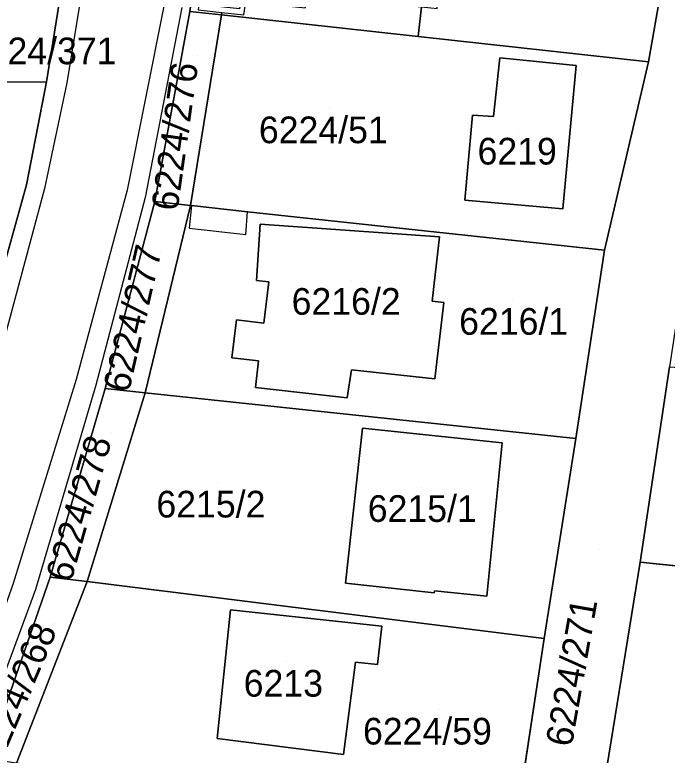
# Model space of a CAD drawing. Extents: x -266199 to -261993, y -1239047 to -1235108.
# Drawn here: x -263767.5 to -263718.6, y -1236139.4 to -1236083.9 of the extents above; entities that cross this region are included whole.
import ezdxf

# ---------------------------------------------------------------- set-up
doc = ezdxf.new("R2010")
doc.units = 0
for name, color, linetype in [('body_kn', 7, 'Continuous'), ('kladpar_druhypozemkov', 7, 'Continuous'), ('kladpar_hranice', 7, 'Continuous'), ('kladpar_parcelnecisla', 7, 'Continuous'), ('kladpar_plochy', 7, 'Continuous'), ('zappar_hrandruhpozemk', 7, 'Continuous')]:
    doc.layers.add(name, color=color, linetype=linetype)

msp = doc.modelspace()

# ---------------------------------------------------------------- linework, layer by layer
at = {"layer": 'body_kn'}
for p, q in [((-263752, -1236083.86), (-263752, -1236083.86)), ((-263752, -1236083.86), (-263752, -1236083.86)), ((-263737.25, -1236085.49), (-263737.25, -1236085.49)), ((-263731.13, -1236087.08), (-263731.13, -1236087.08)), ((-263719.97, -1236087.39), (-263719.97, -1236087.39)), ((-263719.97, -1236087.39), (-263719.97, -1236087.39)), ((-263725.39, -1236087.66), (-263725.39, -1236087.66)), ((-263725.39, -1236087.66), (-263725.39, -1236087.66)), ((-263765.12, -1236088.88), (-263765.12, -1236088.88)), ((-263763.6, -1236088.95), (-263763.6, -1236088.95)), ((-263733.17, -1236091.39), (-263733.17, -1236091.39)), ((-263731.6, -1236091.47), (-263731.6, -1236091.47)), ((-263766.64, -1236096.61), (-263766.64, -1236096.61)), ((-263765.27, -1236096.87), (-263765.27, -1236096.87)), ((-263759.07, -1236097), (-263759.07, -1236097)), ((-263757.73, -1236097.54), (-263757.73, -1236097.54)), ((-263757.01, -1236097.86), (-263757.01, -1236097.86)), ((-263733.74, -1236097.75), (-263733.74, -1236097.75)), ((-263754.33, -1236098.15), (-263754.33, -1236098.15)), ((-263754.33, -1236098.15), (-263754.33, -1236098.15)), ((-263754.25, -1236098.16), (-263754.25, -1236098.16)), ((-263754.25, -1236098.16), (-263754.25, -1236098.16)), ((-263726.41, -1236098.4), (-263726.41, -1236098.4)), ((-263750.06, -1236098.63), (-263750.06, -1236098.63)), ((-263749.11, -1236099.55), (-263749.11, -1236099.55)), ((-263754.44, -1236099.85), (-263754.44, -1236099.85)), ((-263750.19, -1236100.33), (-263750.19, -1236100.33)), ((-263735.64, -1236100.5), (-263735.64, -1236100.5)), ((-263723.28, -1236101.5), (-263723.28, -1236101.5)), ((-263723.28, -1236101.5), (-263723.28, -1236101.5)), ((-263749.39, -1236103.78), (-263749.39, -1236103.78)), ((-263748.46, -1236103.88), (-263748.46, -1236103.88)), ((-263736.21, -1236105.32), (-263736.21, -1236105.32)), ((-263735.32, -1236105.43), (-263735.32, -1236105.43)), ((-263735.32, -1236105.43), (-263735.32, -1236105.43)), ((-263750.89, -1236106.73), (-263750.89, -1236106.73)), ((-263748.82, -1236106.97), (-263748.82, -1236106.97)), ((-263751.22, -1236109.58), (-263751.22, -1236109.58)), ((-263749.23, -1236109.8), (-263749.23, -1236109.8)), ((-263742.26, -1236110.47), (-263742.26, -1236110.47)), ((-263762.9, -1236111.2), (-263762.9, -1236111.2)), ((-263735.99, -1236111.15), (-263735.99, -1236111.15)), ((-263761.42, -1236111.63), (-263761.42, -1236111.63)), ((-263760.73, -1236111.88), (-263760.73, -1236111.88)), ((-263749.46, -1236111.79), (-263749.46, -1236111.79)), ((-263757.74, -1236112.2), (-263757.74, -1236112.2)), ((-263757.74, -1236112.2), (-263757.74, -1236112.2)), ((-263742.57, -1236112.58), (-263742.57, -1236112.58)), ((-263741.42, -1236114.85), (-263741.42, -1236114.85)), ((-263725.42, -1236115.62), (-263725.42, -1236115.62)), ((-263725.42, -1236115.62), (-263725.42, -1236115.62)), ((-263730.94, -1236115.95), (-263730.94, -1236115.95)), ((-263730.94, -1236115.95), (-263730.94, -1236115.95)), ((-263720.59, -1236124.9), (-263720.59, -1236124.9)), ((-263764.85, -1236126.01), (-263764.85, -1236126.01)), ((-263762.07, -1236126.35), (-263762.07, -1236126.35)), ((-263762.07, -1236126.35), (-263762.07, -1236126.35)), ((-263742.69, -1236126.46), (-263742.69, -1236126.46)), ((-263765.96, -1236126.95), (-263765.96, -1236126.95)), ((-263736.04, -1236127.19), (-263736.04, -1236127.19)), ((-263736.03, -1236127.05), (-263736.03, -1236127.05)), ((-263732.09, -1236127.44), (-263732.09, -1236127.44)), ((-263751.33, -1236128.46), (-263751.33, -1236128.46)), ((-263751.33, -1236128.46), (-263751.33, -1236128.46)), ((-263739.97, -1236129.69), (-263739.97, -1236129.69)), ((-263727.8, -1236130.6), (-263727.8, -1236130.6)), ((-263727.8, -1236130.6), (-263727.8, -1236130.6)), ((-263741.96, -1236132.39), (-263741.96, -1236132.39)), ((-263740.3, -1236132.56), (-263740.3, -1236132.56)), ((-263752.33, -1236138.12), (-263752.33, -1236138.12)), ((-263742.84, -1236139.32), (-263742.84, -1236139.32))]:
    msp.add_line(p, q, dxfattribs=at)
at = {"layer": 'kladpar_druhypozemkov'}
for p, q in [((-263766.53, -1236085.47), (-263766.53, -1236085.47)), ((-263753.83, -1236086.87), (-263753.83, -1236086.87)), ((-263743.87, -1236090.88), (-263743.87, -1236090.88)), ((-263729.72, -1236092.48), (-263729.72, -1236092.48)), ((-263751.72, -1236099.27), (-263751.72, -1236099.27)), ((-263756.6, -1236101.62), (-263756.6, -1236101.62)), ((-263742.24, -1236103.74), (-263742.24, -1236103.74)), ((-263730.17, -1236105.24), (-263730.17, -1236105.24)), ((-263760.23, -1236115.17), (-263760.23, -1236115.17)), ((-263752.33, -1236118.94), (-263752.33, -1236118.94)), ((-263736.97, -1236119.27), (-263736.97, -1236119.27)), ((-263723.67, -1236123.91), (-263723.67, -1236123.91)), ((-263764.54, -1236129.45), (-263764.54, -1236129.45)), ((-263747.16, -1236132.37), (-263747.16, -1236132.37)), ((-263735.65, -1236135.96), (-263735.65, -1236135.96))]:
    msp.add_line(p, q, dxfattribs=at)
at = {"layer": 'kladpar_hranice'}
for p, q in [((-263752, -1236083.86), (-263754.33, -1236098.15)), ((-263754.33, -1236098.15), (-263752, -1236083.86)), ((-263754.33, -1236098.15), (-263757.74, -1236112.2)), ((-263757.74, -1236112.2), (-263754.33, -1236098.15)), ((-263757.74, -1236112.2), (-263762.07, -1236126.35)), ((-263762.07, -1236126.35), (-263757.74, -1236112.2)), ((-263757.74, -1236112.2), (-263725.42, -1236115.62)), ((-263762.07, -1236126.35), (-263767.39, -1236139.95)), ((-263767.39, -1236139.95), (-263762.07, -1236126.35)), ((-263762.07, -1236126.35), (-263727.8, -1236130.6))]:
    msp.add_line(p, q, dxfattribs=at)
for points in [[(-263720.89, -1236036.53), (-263710.7, -1236059.31), (-263716.15, -1236095.47), (-263718.4, -1236110.25), (-263720.59, -1236124.9), (-263723.1, -1236140.28), (-263725.24, -1236155.23), (-263727.46, -1236170.37), (-263729.42, -1236183.71), (-263713.18, -1236185.71), (-263707.79, -1236180.57), (-263707.71, -1236180.49), (-263700.56, -1236173.28), (-263698.91, -1236171.95), (-263695.79, -1236169.05), (-263692.21, -1236166.38), (-263690.66, -1236165.72), (-263688.04, -1236163.58), (-263683.92, -1236161.38)], [(-263736.76, -1236189.93), (-263734.43, -1236175.11), (-263732.24, -1236160.36), (-263730.04, -1236145.4), (-263727.8, -1236130.6), (-263725.42, -1236115.62), (-263723.28, -1236101.5), (-263719.97, -1236087.39), (-263717.36, -1236072.55), (-263714.25, -1236058.77), (-263714.94, -1236056.13), (-263715.28, -1236054.87), (-263724.07, -1236038.57)], [(-263750.47, -1236039.91), (-263750.73, -1236054.57), (-263752.36, -1236068.87), (-263754.37, -1236083.6), (-263757.01, -1236097.86), (-263760.73, -1236111.88), (-263764.85, -1236126.01), (-263769.62, -1236139.63)], [(-263785.26, -1236150.99), (-263779.5, -1236136.85), (-263775.66, -1236126.68), (-263772.9, -1236118.13), (-263770.6, -1236110.82), (-263766.64, -1236096.61), (-263765.12, -1236088.88), (-263764.06, -1236082.18), (-263763.67, -1236079.73), (-263762.42, -1236071.32), (-263762.16, -1236069.57), (-263761.4, -1236062.33), (-263760.77, -1236056.4), (-263760.24, -1236047.48)], [(-263752.36, -1236068.87), (-263750.22, -1236069.09), (-263750.24, -1236069.26), (-263751.89, -1236069.09), (-263751.93, -1236069.49), (-263748.96, -1236069.79), (-263749.36, -1236072.91), (-263752.22, -1236072.54), (-263753.31, -1236079.97), (-263752.07, -1236080.12), (-263752.36, -1236082.08), (-263750.5, -1236082.37), (-263750.66, -1236083.41), (-263753.71, -1236083.08), (-263753.75, -1236083.48), (-263751.98, -1236083.67), (-263752, -1236083.86), (-263754.37, -1236083.6), (-263752.36, -1236068.87)], [(-263748.51, -1236069.44), (-263750.24, -1236069.26), (-263750.22, -1236069.09), (-263749.48, -1236069.17), (-263735.83, -1236070.61), (-263735.94, -1236071.6), (-263741.28, -1236071.15), (-263742.09, -1236080.61), (-263740.69, -1236080.73), (-263740.88, -1236082.88), (-263737, -1236083.26), (-263737.25, -1236085.49), (-263752, -1236083.86), (-263751.98, -1236083.67), (-263750.32, -1236083.85), (-263750.08, -1236082.22), (-263749.11, -1236082.32), (-263749.18, -1236082.98), (-263745.7, -1236083.34), (-263745.63, -1236081.04), (-263749.83, -1236080.49), (-263748.51, -1236069.44)], [(-263735.83, -1236070.61), (-263717.36, -1236072.55), (-263719.97, -1236087.39), (-263737.25, -1236085.49), (-263737, -1236083.26), (-263735.83, -1236083.38), (-263735.64, -1236081.26), (-263731.44, -1236081.52), (-263730.6, -1236072.06), (-263735.94, -1236071.6), (-263735.83, -1236070.61)], [(-263769.18, -1236082.18), (-263766.17, -1236082.25), (-263764.06, -1236082.18), (-263765.12, -1236088.88), (-263768.98, -1236088.91), (-263769.18, -1236082.18)], [(-263754.33, -1236098.15), (-263757.01, -1236097.86), (-263754.37, -1236083.6), (-263752, -1236083.86)], [(-263752, -1236083.86), (-263737.25, -1236085.49), (-263719.97, -1236087.39)], [(-263719.97, -1236087.39), (-263723.28, -1236101.5), (-263750.06, -1236098.63), (-263754.25, -1236098.16), (-263754.33, -1236098.15)], [(-263726.41, -1236098.4), (-263725.39, -1236087.66), (-263731.13, -1236087.08), (-263731.6, -1236091.47), (-263733.17, -1236091.39), (-263733.74, -1236097.75), (-263726.41, -1236098.4)], [(-263725.39, -1236087.66), (-263726.41, -1236098.4), (-263733.74, -1236097.75), (-263733.17, -1236091.39), (-263731.6, -1236091.47), (-263731.13, -1236087.08), (-263725.39, -1236087.66)], [(-263768.98, -1236088.91), (-263765.12, -1236088.88), (-263766.64, -1236096.61), (-263770.6, -1236110.82), (-263783.21, -1236109.81), (-263783.12, -1236108.75), (-263785.31, -1236108.57), (-263785.18, -1236104.66), (-263785.2, -1236099.4), (-263778.16, -1236099.12), (-263778.22, -1236089.1), (-263772.18, -1236089), (-263768.98, -1236088.91)], [(-263757.74, -1236112.2), (-263760.73, -1236111.88), (-263757.01, -1236097.86), (-263754.33, -1236098.15)], [(-263754.33, -1236098.15), (-263754.25, -1236098.16), (-263750.06, -1236098.63), (-263723.28, -1236101.5)], [(-263735.99, -1236111.15), (-263735.32, -1236105.43), (-263736.21, -1236105.32), (-263735.64, -1236100.5), (-263749.11, -1236099.55), (-263749.39, -1236103.78), (-263748.46, -1236103.88), (-263748.82, -1236106.97), (-263750.89, -1236106.73), (-263751.22, -1236109.58), (-263749.23, -1236109.8), (-263749.46, -1236111.79), (-263742.57, -1236112.58), (-263742.26, -1236110.47), (-263735.99, -1236111.15)], [(-263735.32, -1236105.43), (-263735.99, -1236111.15), (-263742.26, -1236110.47), (-263742.57, -1236112.58), (-263749.46, -1236111.79), (-263749.23, -1236109.8), (-263751.22, -1236109.58), (-263750.89, -1236106.73), (-263748.82, -1236106.97), (-263748.46, -1236103.88), (-263749.39, -1236103.78), (-263749.11, -1236099.55), (-263735.64, -1236100.5), (-263736.21, -1236105.32), (-263735.32, -1236105.43)], [(-263723.28, -1236101.5), (-263725.42, -1236115.62), (-263757.74, -1236112.2)], [(-263680.46, -1236112.99), (-263681.57, -1236124.27), (-263689.4, -1236123.77), (-263689.67, -1236128.05), (-263720.59, -1236124.9), (-263718.4, -1236110.25), (-263680.46, -1236112.99)], [(-263762.07, -1236126.35), (-263764.85, -1236126.01), (-263760.73, -1236111.88), (-263757.74, -1236112.2)], [(-263732.09, -1236127.44), (-263730.94, -1236115.95), (-263741.42, -1236114.85), (-263742.69, -1236126.46), (-263736.04, -1236127.19), (-263736.03, -1236127.05), (-263732.09, -1236127.44)], [(-263730.94, -1236115.95), (-263732.09, -1236127.44), (-263736.03, -1236127.05), (-263736.04, -1236127.19), (-263742.69, -1236126.46), (-263741.42, -1236114.85), (-263730.94, -1236115.95)], [(-263725.42, -1236115.62), (-263727.8, -1236130.6), (-263762.07, -1236126.35)], [(-263682.54, -1236134.8), (-263683.18, -1236144), (-263723.1, -1236140.28), (-263720.59, -1236124.9), (-263689.67, -1236128.05), (-263688.13, -1236128.14), (-263688.3, -1236131.27), (-263688.67, -1236134.27), (-263688.78, -1236135.58), (-263686.71, -1236135.75), (-263686.6, -1236134.46), (-263682.54, -1236134.8)], [(-263767.39, -1236139.95), (-263769.62, -1236139.63), (-263764.85, -1236126.01), (-263762.07, -1236126.35)], [(-263739.97, -1236129.69), (-263751.33, -1236128.46), (-263752.33, -1236138.12), (-263742.84, -1236139.32), (-263741.96, -1236132.39), (-263740.3, -1236132.56), (-263739.97, -1236129.69)], [(-263751.33, -1236128.46), (-263739.97, -1236129.69), (-263740.3, -1236132.56), (-263741.96, -1236132.39), (-263742.84, -1236139.32), (-263752.33, -1236138.12), (-263751.33, -1236128.46)], [(-263727.8, -1236130.6), (-263730.04, -1236145.4), (-263767.39, -1236139.95)]]:
    msp.add_lwpolyline(points, dxfattribs=at)
at = {"layer": 'kladpar_plochy'}
for p, q in [((-263765.12, -1236088.88), (-263764.06, -1236082.18)), ((-263754.37, -1236083.6), (-263757.01, -1236097.86)), ((-263754.33, -1236098.15), (-263752, -1236083.86)), ((-263752, -1236083.86), (-263737.25, -1236085.49)), ((-263737.25, -1236085.49), (-263719.97, -1236087.39)), ((-263731.13, -1236087.08), (-263731.6, -1236091.47)), ((-263725.39, -1236087.66), (-263731.13, -1236087.08)), ((-263719.97, -1236087.39), (-263723.28, -1236101.5)), ((-263726.41, -1236098.4), (-263725.39, -1236087.66)), ((-263766.64, -1236096.61), (-263765.12, -1236088.88)), ((-263733.17, -1236091.39), (-263733.74, -1236097.75)), ((-263731.6, -1236091.47), (-263733.17, -1236091.39)), ((-263770.6, -1236110.82), (-263766.64, -1236096.61)), ((-263757.01, -1236097.86), (-263760.73, -1236111.88)), ((-263733.74, -1236097.75), (-263726.41, -1236098.4)), ((-263757.74, -1236112.2), (-263754.33, -1236098.15)), ((-263754.33, -1236098.15), (-263754.25, -1236098.16)), ((-263754.25, -1236098.16), (-263754.33, -1236098.15)), ((-263754.25, -1236098.16), (-263750.06, -1236098.63)), ((-263750.06, -1236098.63), (-263754.25, -1236098.16)), ((-263750.06, -1236098.63), (-263723.28, -1236101.5)), ((-263723.28, -1236101.5), (-263750.06, -1236098.63)), ((-263749.11, -1236099.55), (-263749.39, -1236103.78)), ((-263735.64, -1236100.5), (-263749.11, -1236099.55)), ((-263736.21, -1236105.32), (-263735.64, -1236100.5)), ((-263723.28, -1236101.5), (-263725.42, -1236115.62)), ((-263749.39, -1236103.78), (-263748.46, -1236103.88)), ((-263748.46, -1236103.88), (-263748.82, -1236106.97)), ((-263735.32, -1236105.43), (-263736.21, -1236105.32)), ((-263735.99, -1236111.15), (-263735.32, -1236105.43)), ((-263750.89, -1236106.73), (-263751.22, -1236109.58)), ((-263748.82, -1236106.97), (-263750.89, -1236106.73)), ((-263751.22, -1236109.58), (-263749.23, -1236109.8)), ((-263749.23, -1236109.8), (-263749.46, -1236111.79)), ((-263742.57, -1236112.58), (-263742.26, -1236110.47)), ((-263742.26, -1236110.47), (-263735.99, -1236111.15)), ((-263720.59, -1236124.9), (-263718.4, -1236110.25)), ((-263760.73, -1236111.88), (-263764.85, -1236126.01)), ((-263749.46, -1236111.79), (-263742.57, -1236112.58)), ((-263762.07, -1236126.35), (-263757.74, -1236112.2)), ((-263757.74, -1236112.2), (-263725.42, -1236115.62)), ((-263725.42, -1236115.62), (-263757.74, -1236112.2)), ((-263741.42, -1236114.85), (-263742.69, -1236126.46)), ((-263730.94, -1236115.95), (-263741.42, -1236114.85)), ((-263725.42, -1236115.62), (-263727.8, -1236130.6)), ((-263732.09, -1236127.44), (-263730.94, -1236115.95)), ((-263723.1, -1236140.28), (-263720.59, -1236124.9)), ((-263720.59, -1236124.9), (-263689.67, -1236128.05)), ((-263689.67, -1236128.05), (-263720.59, -1236124.9)), ((-263764.85, -1236126.01), (-263769.62, -1236139.63)), ((-263767.39, -1236139.95), (-263762.07, -1236126.35)), ((-263762.07, -1236126.35), (-263727.8, -1236130.6)), ((-263727.8, -1236130.6), (-263762.07, -1236126.35)), ((-263742.69, -1236126.46), (-263736.04, -1236127.19)), ((-263736.04, -1236127.19), (-263736.03, -1236127.05)), ((-263736.03, -1236127.05), (-263732.09, -1236127.44)), ((-263751.33, -1236128.46), (-263752.33, -1236138.12)), ((-263739.97, -1236129.69), (-263751.33, -1236128.46)), ((-263740.3, -1236132.56), (-263739.97, -1236129.69)), ((-263727.8, -1236130.6), (-263730.04, -1236145.4)), ((-263742.84, -1236139.32), (-263741.96, -1236132.39)), ((-263741.96, -1236132.39), (-263740.3, -1236132.56)), ((-263752.33, -1236138.12), (-263742.84, -1236139.32))]:
    msp.add_line(p, q, dxfattribs=at)
for points in [[(-263720.89, -1236036.53), (-263710.7, -1236059.31), (-263716.15, -1236095.47), (-263718.4, -1236110.25), (-263720.59, -1236124.9), (-263723.1, -1236140.28)], [(-263736.76, -1236189.93), (-263734.43, -1236175.11), (-263732.24, -1236160.36), (-263730.04, -1236145.4), (-263727.8, -1236130.6), (-263725.42, -1236115.62), (-263723.28, -1236101.5), (-263719.97, -1236087.39), (-263717.36, -1236072.55), (-263714.25, -1236058.77), (-263714.94, -1236056.13), (-263715.28, -1236054.87), (-263724.07, -1236038.57)]]:
    msp.add_lwpolyline(points, dxfattribs=at)
for points in [[(-263752.36, -1236068.87), (-263750.22, -1236069.09), (-263750.24, -1236069.26), (-263751.89, -1236069.09), (-263751.93, -1236069.49), (-263748.96, -1236069.79), (-263749.36, -1236072.91), (-263752.22, -1236072.54), (-263753.31, -1236079.97), (-263752.07, -1236080.12), (-263752.36, -1236082.08), (-263750.5, -1236082.37), (-263750.66, -1236083.41), (-263753.71, -1236083.08), (-263753.75, -1236083.48), (-263751.98, -1236083.67), (-263752, -1236083.86), (-263754.37, -1236083.6)], [(-263748.51, -1236069.44), (-263750.24, -1236069.26), (-263750.22, -1236069.09), (-263749.48, -1236069.17), (-263735.83, -1236070.61), (-263735.94, -1236071.6), (-263741.28, -1236071.15), (-263742.09, -1236080.61), (-263740.69, -1236080.73), (-263740.88, -1236082.88), (-263737, -1236083.26), (-263737.25, -1236085.49), (-263752, -1236083.86), (-263751.98, -1236083.67), (-263750.32, -1236083.85), (-263750.08, -1236082.22), (-263749.11, -1236082.32), (-263749.18, -1236082.98), (-263745.7, -1236083.34), (-263745.63, -1236081.04), (-263749.83, -1236080.49)], [(-263735.83, -1236070.61), (-263717.36, -1236072.55), (-263719.97, -1236087.39), (-263737.25, -1236085.49), (-263737, -1236083.26), (-263735.83, -1236083.38), (-263735.64, -1236081.26), (-263731.44, -1236081.52), (-263730.6, -1236072.06), (-263735.94, -1236071.6)], [(-263769.18, -1236082.18), (-263766.17, -1236082.25), (-263764.06, -1236082.18), (-263765.12, -1236088.88), (-263768.98, -1236088.91)], [(-263754.33, -1236098.15), (-263757.01, -1236097.86), (-263754.37, -1236083.6), (-263752, -1236083.86)], [(-263725.39, -1236087.66), (-263726.41, -1236098.4), (-263733.74, -1236097.75), (-263733.17, -1236091.39), (-263731.6, -1236091.47), (-263731.13, -1236087.08)], [(-263768.98, -1236088.91), (-263765.12, -1236088.88), (-263766.64, -1236096.61), (-263770.6, -1236110.82), (-263783.21, -1236109.81), (-263783.12, -1236108.75), (-263785.31, -1236108.57), (-263785.18, -1236104.66), (-263785.2, -1236099.4), (-263778.16, -1236099.12), (-263778.22, -1236089.1), (-263772.18, -1236089)], [(-263757.74, -1236112.2), (-263760.73, -1236111.88), (-263757.01, -1236097.86), (-263754.33, -1236098.15)], [(-263735.32, -1236105.43), (-263735.99, -1236111.15), (-263742.26, -1236110.47), (-263742.57, -1236112.58), (-263749.46, -1236111.79), (-263749.23, -1236109.8), (-263751.22, -1236109.58), (-263750.89, -1236106.73), (-263748.82, -1236106.97), (-263748.46, -1236103.88), (-263749.39, -1236103.78), (-263749.11, -1236099.55), (-263735.64, -1236100.5), (-263736.21, -1236105.32)], [(-263762.07, -1236126.35), (-263764.85, -1236126.01), (-263760.73, -1236111.88), (-263757.74, -1236112.2)], [(-263730.94, -1236115.95), (-263732.09, -1236127.44), (-263736.03, -1236127.05), (-263736.04, -1236127.19), (-263742.69, -1236126.46), (-263741.42, -1236114.85)], [(-263767.39, -1236139.95), (-263769.62, -1236139.63), (-263764.85, -1236126.01), (-263762.07, -1236126.35)], [(-263751.33, -1236128.46), (-263739.97, -1236129.69), (-263740.3, -1236132.56), (-263741.96, -1236132.39), (-263742.84, -1236139.32), (-263752.33, -1236138.12)]]:
    msp.add_lwpolyline(points, close=True, dxfattribs=at)
at = {"layer": 'zappar_hrandruhpozemk'}
for p, q in [((-263754.99, -1236083.31), (-263757.73, -1236097.54)), ((-263765.27, -1236096.87), (-263769.05, -1236110.86)), ((-263759.07, -1236097), (-263762.9, -1236111.2)), ((-263754.25, -1236098.16), (-263754.44, -1236099.85)), ((-263750.19, -1236100.33), (-263750.06, -1236098.63)), ((-263754.44, -1236099.85), (-263750.19, -1236100.33))]:
    msp.add_line(p, q, dxfattribs=at)
for points in [[(-263752.97, -1236054.29), (-263754.46, -1236068.87), (-263756.33, -1236083.2), (-263759.07, -1236097)], [(-263759.15, -1236056.67), (-263760.62, -1236069.51), (-263762.13, -1236079.88), (-263763.6, -1236088.95), (-263765.27, -1236096.87)], [(-263757.73, -1236097.54), (-263761.42, -1236111.63), (-263765.96, -1236126.95), (-263770.58, -1236139.4)], [(-263762.9, -1236111.2), (-263767.63, -1236126.48), (-263772.07, -1236138.96), (-263777.77, -1236153.19), (-263784.63, -1236167.79)]]:
    msp.add_lwpolyline(points, dxfattribs=at)

# ---------------------------------------------------------------- texts
at = {"layer": 'kladpar_parcelnecisla'}
for s, p in [('6224/371', (-263771.031, -1236087.56)), ('6224/51', (-263749.2, -1236093.48)), ('6219', (-263732.797, -1236095.08)), ('6216/2', (-263746.744, -1236106.34)), ('6216/1', (-263734.178, -1236107.84)), ('6215/2', (-263756.889, -1236121.54)), ('6215/1', (-263741.033, -1236121.87)), ('6213', (-263750.34, -1236134.97)), ('6224/59', (-263741.389, -1236138.56))]:
    msp.add_text(s, height=2, dxfattribs=at).set_placement(p)
for s, rotation, p in [('6224/276', 82, (-263755.3, -1236098.619)), ('6224/277', 77, (-263758.959, -1236112.262)), ('6224/278', 74, (-263763.298, -1236126.494)), ('6224/271', 80, (-263725.735, -1236138.803)), ('6224/268', 67, (-263768.669, -1236140.249))]:
    msp.add_text(s, height=2, rotation=rotation, dxfattribs=at).set_placement(p)

doc.saveas('drawing.dxf')
